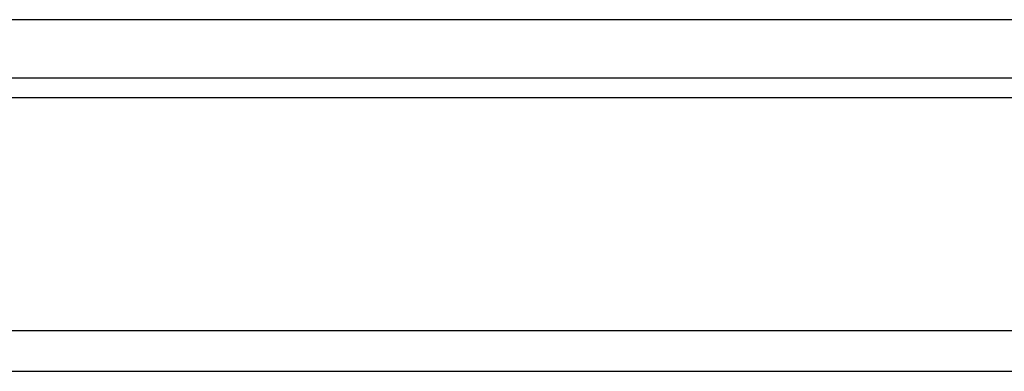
# Model space of a CAD drawing. Header units: centimetres. Extents: x 8435 to 34224, y 15581 to 23928.
# Tile 418 of 656: x 14697.94 to 14708.02, y 23664.23 to 23667.82. Entities that reach past the tile are written whole.
import ezdxf

# ---------------------------------------------------------------- set-up
doc = ezdxf.new("R2010")
doc.units = ezdxf.units.CM
doc.header["$LTSCALE"] = 0.2

# ---------------------------------------------------------------- blocks, each defined once
blk = doc.blocks.new('A$C992146fe')
at = {"linetype": 'Continuous'}
for p, q in [((520.285, 405.959), (656.775, 405.959)), ((588.63, 404.359), (511.581, 404.359)), ((506.139, 399.601), (630.378, 399.601)), ((504.761, 398.764), (630.516, 398.764))]:
    blk.add_line(p, q, dxfattribs=at)
blk.add_open_spline([(588.63, 404.759), (561.944, 404.759), (535.258, 404.759), (508.572, 404.759)], degree=3, dxfattribs=at)

msp = doc.modelspace()

# ---------------------------------------------------------------- block references
at = {"xscale": 0.5, "yscale": 0.5, "zscale": 0.5}
msp.add_blockref('A$C992146fe', (14428.301, 23464.844), dxfattribs=at)

doc.saveas('drawing.dxf')
